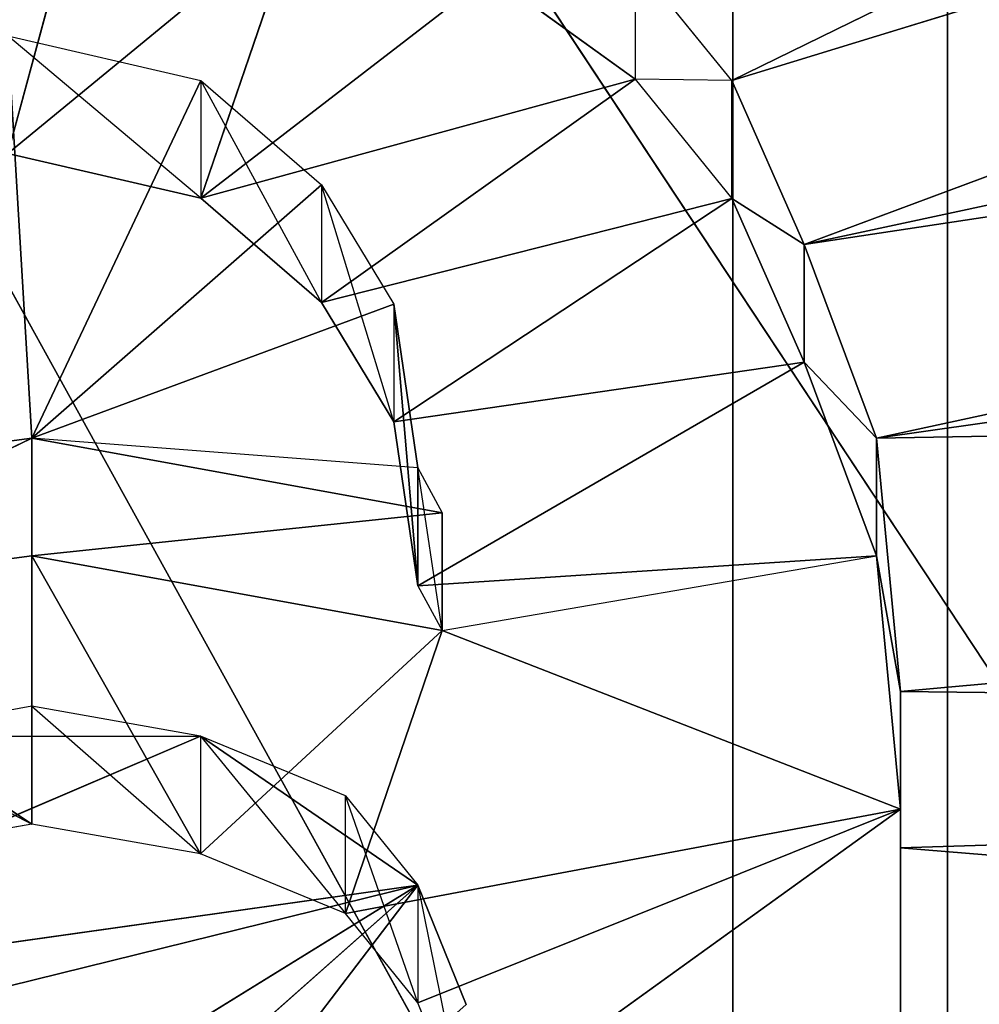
# Model space of a CAD drawing. Extents: x 257 to 312, y 0 to 136.
# Tile 293 of 656: x 287.726 to 288.303, y 85.232 to 85.824. Entities that reach past the tile are written whole.
import ezdxf

# ---------------------------------------------------------------- set-up
doc = ezdxf.new("R2010")
doc.units = 0
doc.header["$LTSCALE"] = 25.4
doc.layers.get('0').update_dxf_attribs({"color": 13, "linetype": 'CONTINUOUS'})

# ---------------------------------------------------------------- blocks, each defined once
blk = doc.blocks.new('MONO-I-KINKIET-PRZEW_D-778')
at = {"color": 7}
for p, q in [((24.63356, 56.17738, 1518.70081), (24.63356, 120.17054, 1454.70764)), ((24.63356, 56.17738, 1518.70081), (24.63356, 120.17054, 1454.70764)), ((24.50462, 119.11176, 1453.6488), (24.50462, 55.1186, 1517.64197)), ((24.50462, 119.11176, 1453.6488), (24.50462, 55.1186, 1517.64197))]:
    blk.add_line(p, q, dxfattribs=at)
at = {"color": 18}
for p, q in [((23.2323, 75.45744, 1559.35791), (27.28871, 68.11144, 1551.30713)), ((23.2323, 75.45744, 1559.35791), (27.28871, 68.11144, 1551.30713)), ((22.77572, 74.94068, 1558.92041), (27.28871, 68.11144, 1551.30713)), ((22.77572, 74.94068, 1558.92041), (27.28871, 68.11144, 1551.30713)), ((25.05486, 72.796, 1554.38086), (24.82282, 72.49175, 1554.07666)), ((25.05486, 72.796, 1554.38086), (24.82282, 72.49175, 1554.07666)), ((25.15634, 72.78703, 1554.37195), (24.82282, 72.49175, 1554.07666)), ((25.15634, 72.78703, 1554.37195), (24.82282, 72.49175, 1554.07666)), ((25.24331, 72.75123, 1554.33618), (24.82282, 72.49175, 1554.07666)), ((25.24331, 72.75123, 1554.33618), (24.82282, 72.49175, 1554.07666)), ((24.53292, 72.70567, 1554.14917), (24.53285, 72.44614, 1553.88965)), ((24.53292, 72.70567, 1554.14917), (24.53285, 72.44614, 1553.88965)), ((24.53292, 72.70567, 1554.14917), (24.53287, 72.46941, 1554.05432)), ((24.53292, 72.70567, 1554.14917), (24.53287, 72.46941, 1554.05432)), ((22.25861, 72.65595, 1554.24084), (24.53287, 72.46941, 1554.05432)), ((22.25861, 72.65595, 1554.24084), (24.53287, 72.46941, 1554.05432)), ((24.79385, 72.63405, 1554.07751), (24.53285, 72.44614, 1553.88965)), ((24.79385, 72.63405, 1554.07751), (24.53285, 72.44614, 1553.88965)), ((24.53292, 72.63498, 1554.21985), (24.53287, 72.46941, 1554.05432)), ((24.53292, 72.63498, 1554.21985), (24.53287, 72.46941, 1554.05432)), ((24.82282, 72.49175, 1554.07666), (24.79385, 72.63405, 1554.07751)), ((24.79385, 72.63405, 1554.07751), (24.82282, 72.56245, 1554.00598)), ((25.33026, 72.61697, 1554.2019), (24.82282, 72.49175, 1554.07666)), ((25.33026, 72.61697, 1554.2019), (24.82282, 72.49175, 1554.07666)), ((24.82282, 72.56245, 1554.00598), (24.53285, 72.44614, 1553.88965)), ((24.82282, 72.56245, 1554.00598), (24.53285, 72.44614, 1553.88965)), ((24.79385, 72.56335, 1554.14819), (24.82282, 72.49175, 1554.07666)), ((25.33024, 72.56328, 1554.14819), (24.82282, 72.49175, 1554.07666)), ((25.33024, 72.56328, 1554.14819), (24.82282, 72.49175, 1554.07666)), ((24.82282, 72.49175, 1554.07666), (24.82282, 72.56245, 1554.00598)), ((24.82282, 72.56245, 1554.00598), (24.8663, 72.43805, 1554.02295)), ((24.82282, 72.56245, 1554.00598), (24.8663, 72.50874, 1553.95227)), ((25.33024, 72.56328, 1554.14819), (24.95327, 72.40224, 1553.98718)), ((25.33024, 72.56328, 1554.14819), (24.95327, 72.40224, 1553.98718)), ((24.8663, 72.50874, 1553.95227), (24.53285, 72.44614, 1553.88965)), ((24.8663, 72.50874, 1553.95227), (24.53285, 72.44614, 1553.88965)), ((24.8663, 72.50874, 1553.95227), (24.80827, 72.33871, 1553.78223)), ((24.8663, 72.50874, 1553.95227), (24.80827, 72.33871, 1553.78223)), ((24.95327, 72.40224, 1553.98718), (24.8663, 72.50874, 1553.95227)), ((24.8663, 72.50874, 1553.95227), (24.8663, 72.43805, 1554.02295)), ((24.8663, 72.50874, 1553.95227), (24.95327, 72.47294, 1553.9165)), ((24.8663, 72.43805, 1554.02295), (24.82282, 72.49175, 1554.07666)), ((24.82282, 72.49175, 1554.07666), (24.95327, 72.40224, 1553.98718)), ((24.95327, 72.47294, 1553.9165), (24.80827, 72.33871, 1553.78223)), ((24.95327, 72.47294, 1553.9165), (24.80827, 72.33871, 1553.78223)), ((24.95327, 72.40224, 1553.98718), (24.95327, 72.47294, 1553.9165)), ((25.05475, 72.38433, 1553.96924), (24.95327, 72.47294, 1553.9165)), ((24.95327, 72.47294, 1553.9165), (25.05471, 72.29394, 1553.73743)), ((24.95327, 72.47294, 1553.9165), (25.05471, 72.29394, 1553.73743)), ((24.95327, 72.47294, 1553.9165), (25.05475, 72.45502, 1553.89856)), ((25.05475, 72.45502, 1553.89856), (25.15623, 72.47291, 1553.91638)), ((22.35186, 72.4012, 1553.98608), (24.53287, 72.46941, 1554.05432)), ((22.35186, 72.4012, 1553.98608), (24.53287, 72.46941, 1554.05432)), ((24.53287, 72.46941, 1554.05432), (24.53285, 72.37545, 1553.96033)), ((24.53285, 72.44614, 1553.88965), (24.53287, 72.46941, 1554.05432)), ((24.53285, 72.44614, 1553.88965), (24.53287, 72.46941, 1554.05432)), ((24.53287, 72.46941, 1554.05432), (24.53285, 72.37545, 1553.96033)), ((25.05475, 72.45502, 1553.89856), (25.05471, 72.29394, 1553.73743)), ((25.05475, 72.45502, 1553.89856), (25.05471, 72.29394, 1553.73743)), ((25.05475, 72.38433, 1553.96924), (25.05475, 72.45502, 1553.89856)), ((25.15623, 72.40221, 1553.98706), (25.05475, 72.45502, 1553.89856)), ((25.05475, 72.45502, 1553.89856), (25.25768, 72.32076, 1553.76428)), ((25.05475, 72.45502, 1553.89856), (25.25768, 72.32076, 1553.76428)), ((24.53285, 72.44614, 1553.88965), (24.54731, 72.29401, 1553.73755)), ((24.53285, 72.37545, 1553.96033), (24.53285, 72.44614, 1553.88965)), ((24.53285, 72.37545, 1553.96033), (24.53285, 72.44614, 1553.88965)), ((24.53285, 72.44614, 1553.88965), (24.80827, 72.33871, 1553.78223)), ((24.53285, 72.44614, 1553.88965), (24.54731, 72.29401, 1553.73755)), ((24.53285, 72.44614, 1553.88965), (24.80827, 72.33871, 1553.78223)), ((24.8663, 72.43805, 1554.02295), (24.95327, 72.40224, 1553.98718)), ((22.35186, 72.4012, 1553.98608), (24.53285, 72.37545, 1553.96033)), ((22.35186, 72.4012, 1553.98608), (24.53285, 72.37545, 1553.96033)), ((24.95327, 72.40224, 1553.98718), (25.05475, 72.38433, 1553.96924)), ((25.15623, 72.40221, 1553.98706), (24.95327, 72.40224, 1553.98718)), ((25.05475, 72.38433, 1553.96924), (25.15623, 72.40221, 1553.98706)), ((22.44824, 72.18639, 1553.77124), (24.53285, 72.37545, 1553.96033)), ((22.44824, 72.18639, 1553.77124), (24.53285, 72.37545, 1553.96033)), ((24.53285, 72.37545, 1553.96033), (24.54731, 72.22331, 1553.80823)), ((24.54731, 72.29401, 1553.73755), (24.53285, 72.37545, 1553.96033)), ((24.54731, 72.29401, 1553.73755), (24.53285, 72.37545, 1553.96033)), ((24.53285, 72.37545, 1553.96033), (24.54731, 72.22331, 1553.80823)), ((24.80827, 72.33871, 1553.78223), (24.54731, 72.29401, 1553.73755)), ((24.82276, 72.31187, 1553.75537), (24.80827, 72.33871, 1553.78223)), ((24.80827, 72.33871, 1553.78223), (24.82276, 72.24117, 1553.82605)), ((24.80827, 72.33871, 1553.78223), (25.05471, 72.29394, 1553.73743)), ((24.80827, 72.33871, 1553.78223), (24.80827, 72.26802, 1553.85291)), ((24.80827, 72.33871, 1553.78223), (25.05471, 72.29394, 1553.73743)), ((25.05471, 72.29394, 1553.73743), (25.25768, 72.32076, 1553.76428)), ((25.25768, 72.32076, 1553.76428), (25.05471, 72.22324, 1553.80811)), ((25.25768, 72.32076, 1553.76428), (25.05471, 72.22324, 1553.80811)), ((25.05471, 72.29394, 1553.73743), (25.25768, 72.32076, 1553.76428)), ((24.82276, 72.31187, 1553.75537), (24.54731, 72.29401, 1553.73755)), ((24.82276, 72.31187, 1553.75537), (24.59077, 72.17766, 1553.62122)), ((24.82276, 72.31187, 1553.75537), (24.59077, 72.17766, 1553.62122)), ((24.83723, 72.21342, 1553.65698), (24.82276, 72.31187, 1553.75537)), ((24.82276, 72.31187, 1553.75537), (24.83723, 72.14273, 1553.72766)), ((24.82276, 72.31187, 1553.75537), (24.83723, 72.14273, 1553.72766)), ((24.82276, 72.24117, 1553.82605), (24.82276, 72.31187, 1553.75537)), ((24.83723, 72.21342, 1553.65698), (24.82276, 72.31187, 1553.75537)), ((24.54731, 72.29401, 1553.73755), (24.59077, 72.17766, 1553.62122)), ((24.54731, 72.22331, 1553.80823), (24.54731, 72.29401, 1553.73755)), ((24.54731, 72.22331, 1553.80823), (24.54731, 72.29401, 1553.73755)), ((24.54731, 72.29401, 1553.73755), (24.59077, 72.17766, 1553.62122)), ((25.05471, 72.29394, 1553.73743), (24.80827, 72.26802, 1553.85291)), ((25.05471, 72.29394, 1553.73743), (24.80827, 72.26802, 1553.85291)), ((25.05471, 72.22324, 1553.80811), (25.05471, 72.29394, 1553.73743)), ((25.05471, 72.22324, 1553.80811), (25.05471, 72.29394, 1553.73743)), ((24.82276, 72.24117, 1553.82605), (24.80827, 72.26802, 1553.85291)), ((24.80827, 72.26802, 1553.85291), (25.05471, 72.22324, 1553.80811)), ((25.05471, 72.22324, 1553.80811), (25.25768, 72.25006, 1553.83496)), ((25.05471, 72.22324, 1553.80811), (25.25768, 72.25006, 1553.83496)), ((24.83723, 72.14273, 1553.72766), (24.82276, 72.24117, 1553.82605)), ((24.82276, 72.24117, 1553.82605), (25.05471, 72.22324, 1553.80811)), ((24.83723, 72.14273, 1553.72766), (24.82276, 72.24117, 1553.82605)), ((22.44824, 72.18639, 1553.77124), (24.54731, 72.22331, 1553.80823)), ((22.44824, 72.18639, 1553.77124), (24.54731, 72.22331, 1553.80823)), ((22.57785, 71.9436, 1553.52844), (24.54731, 72.22331, 1553.80823)), ((22.57785, 71.9436, 1553.52844), (24.54731, 72.22331, 1553.80823)), ((22.65628, 71.81433, 1553.39917), (24.54731, 72.22331, 1553.80823)), ((22.65628, 71.81433, 1553.39917), (24.54731, 72.22331, 1553.80823)), ((24.54731, 72.22331, 1553.80823), (24.59077, 72.10696, 1553.69189)), ((24.59077, 72.17766, 1553.62122), (24.54731, 72.22331, 1553.80823)), ((24.59077, 72.17766, 1553.62122), (24.54731, 72.22331, 1553.80823)), ((24.54731, 72.22331, 1553.80823), (24.59077, 72.10696, 1553.69189)), ((24.83723, 72.14273, 1553.72766), (25.05471, 72.22324, 1553.80811)), ((24.83723, 72.14273, 1553.72766), (25.05471, 72.22324, 1553.80811)), ((25.05471, 72.22324, 1553.80811), (24.8807, 72.07113, 1553.65601)), ((25.05471, 72.22324, 1553.80811), (24.8807, 72.07113, 1553.65601)), ((24.95317, 72.00847, 1553.59338), (25.05471, 72.22324, 1553.80811)), ((24.95317, 72.00847, 1553.59338), (25.05471, 72.22324, 1553.80811)), ((25.06914, 71.98161, 1553.56653), (25.05471, 72.22324, 1553.80811)), ((25.06914, 71.98161, 1553.56653), (25.05471, 72.22324, 1553.80811)), ((24.83723, 72.21342, 1553.65698), (24.59077, 72.17766, 1553.62122)), ((24.83723, 72.21342, 1553.65698), (24.59077, 72.17766, 1553.62122)), ((24.83723, 72.21342, 1553.65698), (24.63423, 72.07921, 1553.52271)), ((24.83723, 72.21342, 1553.65698), (24.63423, 72.07921, 1553.52271)), ((24.83723, 72.21342, 1553.65698), (24.8807, 72.07113, 1553.65601)), ((24.83723, 72.14273, 1553.72766), (24.83723, 72.21342, 1553.65698)), ((24.8807, 72.14182, 1553.58533), (24.83723, 72.21342, 1553.65698)), ((24.59077, 72.10696, 1553.69189), (24.59077, 72.17766, 1553.62122)), ((24.59077, 72.17766, 1553.62122), (24.63423, 72.07921, 1553.52271)), ((24.59077, 72.10696, 1553.69189), (24.59077, 72.17766, 1553.62122)), ((24.59077, 72.17766, 1553.62122), (24.63423, 72.07921, 1553.52271)), ((24.8807, 72.14182, 1553.58533), (24.63423, 72.07921, 1553.52271)), ((24.8807, 72.14182, 1553.58533), (24.63423, 72.07921, 1553.52271)), ((24.8807, 72.14182, 1553.58533), (24.6922, 72.00761, 1553.45117)), ((24.8807, 72.14182, 1553.58533), (24.6922, 72.00761, 1553.45117)), ((24.8807, 72.07113, 1553.65601), (24.83723, 72.14273, 1553.72766)), ((24.8807, 72.07113, 1553.65601), (24.8807, 72.14182, 1553.58533)), ((24.8807, 72.14182, 1553.58533), (24.95317, 72.00847, 1553.59338)), ((24.95317, 72.07917, 1553.52271), (24.8807, 72.14182, 1553.58533)), ((24.59077, 72.10696, 1553.69189), (22.65628, 71.81433, 1553.39917)), ((24.59077, 72.10696, 1553.69189), (22.65628, 71.81433, 1553.39917)), ((22.72691, 71.70655, 1553.2915), (24.59077, 72.10696, 1553.69189)), ((22.72691, 71.70655, 1553.2915), (24.59077, 72.10696, 1553.69189)), ((22.89525, 71.47537, 1553.0603), (24.59077, 72.10696, 1553.69189)), ((22.89525, 71.47537, 1553.0603), (24.59077, 72.10696, 1553.69189)), ((24.59077, 72.10696, 1553.69189), (24.63423, 72.00851, 1553.59338)), ((24.59077, 72.10696, 1553.69189), (24.63423, 72.00851, 1553.59338)), ((24.59077, 72.10696, 1553.69189), (24.63423, 72.07921, 1553.52271)), ((24.59077, 72.10696, 1553.69189), (24.63423, 72.07921, 1553.52271)), ((24.63423, 72.07921, 1553.52271), (24.63423, 72.00851, 1553.59338)), ((24.6922, 72.00761, 1553.45117), (24.63423, 72.07921, 1553.52271)), ((24.95317, 72.07917, 1553.52271), (24.6922, 72.00761, 1553.45117)), ((24.95317, 72.07917, 1553.52271), (24.6922, 72.00761, 1553.45117)), ((24.95317, 72.07917, 1553.52271), (24.77917, 71.94495, 1553.38843)), ((24.95317, 72.07917, 1553.52271), (24.77917, 71.94495, 1553.38843)), ((24.89514, 71.90913, 1553.35266), (24.95317, 72.07917, 1553.52271)), ((24.89514, 71.90913, 1553.35266), (24.95317, 72.07917, 1553.52271)), ((24.95317, 72.00847, 1553.59338), (24.95317, 72.07917, 1553.52271)), ((24.95317, 72.07917, 1553.52271), (25.06914, 71.98161, 1553.56653)), ((25.06914, 72.05231, 1553.49585), (24.95317, 72.07917, 1553.52271)), ((24.95317, 72.00847, 1553.59338), (24.8807, 72.07113, 1553.65601)), ((25.06914, 72.05231, 1553.49585), (24.89514, 71.90913, 1553.35266)), ((25.06914, 72.05231, 1553.49585), (24.89514, 71.90913, 1553.35266)), ((25.02561, 71.89122, 1553.33472), (25.06914, 72.05231, 1553.49585)), ((25.02561, 71.89122, 1553.33472), (25.06914, 72.05231, 1553.49585)), ((22.89525, 71.47537, 1553.0603), (24.63423, 72.00851, 1553.59338)), ((22.89525, 71.47537, 1553.0603), (24.63423, 72.00851, 1553.59338)), ((23.08291, 71.25031, 1552.83521), (24.63423, 72.00851, 1553.59338)), ((23.08291, 71.25031, 1552.83521), (24.63423, 72.00851, 1553.59338)), ((24.63423, 72.00851, 1553.59338), (24.6922, 72.00761, 1553.45117)), ((24.63423, 72.00851, 1553.59338), (24.6922, 71.93691, 1553.52185)), ((24.6922, 71.93691, 1553.52185), (24.6922, 72.00761, 1553.45117)), ((24.6922, 72.00761, 1553.45117), (24.77917, 71.94495, 1553.38843)), ((25.06914, 71.98161, 1553.56653), (24.95317, 72.00847, 1553.59338))]:
    blk.add_line(p, q, dxfattribs=at)
at = {"color": 7}
mesh = blk.add_polyface(dxfattribs=at)
corners = [(24.63356, 120.17054, 1454.70764), (20.84502, 120.78198, 1455.31909), (22.00865, 56.55583, 1519.07922)]
mesh.append_faces([[corners[k] for k in face] for face in [(0, 1, 2)]], dxfattribs={"color": 7})
mesh = blk.add_polyface(dxfattribs=at)
corners = [(22.00865, 56.55583, 1519.07922), (24.63356, 56.17738, 1518.70081), (24.63356, 120.17054, 1454.70764)]
mesh.append_faces([[corners[k] for k in face] for face in [(0, 1, 2)]], dxfattribs={"color": 7})
mesh = blk.add_polyface(dxfattribs=at)
corners = [(24.63356, 56.17738, 1518.70081), (28.50865, 119.96519, 1454.50232), (24.63356, 120.17054, 1454.70764)]
mesh.append_faces([[corners[k] for k in face] for face in [(0, 1, 2)]], dxfattribs={"color": 7})
mesh = blk.add_polyface(dxfattribs=at)
corners = [(24.63356, 56.17738, 1518.70081), (28.50865, 55.97203, 1518.49548), (28.50865, 119.96519, 1454.50232)]
mesh.append_faces([[corners[k] for k in face] for face in [(0, 1, 2)]], dxfattribs={"color": 7})
mesh = blk.add_polyface(dxfattribs=at)
corners = [(24.50462, 55.1186, 1517.64197), (22.00865, 55.46237, 1517.98584), (20.58593, 119.72901, 1454.26611)]
mesh.append_faces([[corners[k] for k in face] for face in [(0, 1, 2)]], dxfattribs={"color": 7})
mesh = blk.add_polyface(dxfattribs=at)
corners = [(24.50462, 55.1186, 1517.64197), (20.58593, 119.72901, 1454.26611), (24.50462, 119.11176, 1453.6488)]
mesh.append_faces([[corners[k] for k in face] for face in [(0, 1, 2)]], dxfattribs={"color": 7})
mesh = blk.add_polyface(dxfattribs=at)
corners = [(28.50865, 118.90454, 1453.44165), (24.50462, 55.1186, 1517.64197), (24.50462, 119.11176, 1453.6488)]
mesh.append_faces([[corners[k] for k in face] for face in [(0, 1, 2)]], dxfattribs={"color": 7})
mesh = blk.add_polyface(dxfattribs=at)
corners = [(28.50865, 54.91138, 1517.43481), (24.50462, 55.1186, 1517.64197), (28.50865, 118.90454, 1453.44165)]
mesh.append_faces([[corners[k] for k in face] for face in [(0, 1, 2)]], dxfattribs={"color": 7})
mesh = blk.add_polyface(dxfattribs=at)
corners = [(25.74744, 77.10986, 1560.57361), (25.03227, 76.77136, 1560.35938), (27.28871, 68.11144, 1551.30713)]
mesh.append_faces([[corners[k] for k in face] for face in [(0, 1, 2)]], dxfattribs={"color": 7})
mesh = blk.add_polyface(dxfattribs=at)
corners = [(25.03227, 76.77136, 1560.35938), (24.36858, 76.3793, 1560.08252), (27.28871, 68.11144, 1551.30713)]
mesh.append_faces([[corners[k] for k in face] for face in [(0, 1, 2)]], dxfattribs={"color": 7})
mesh = blk.add_polyface(dxfattribs=at)
corners = [(24.36858, 76.3793, 1560.08252), (23.76576, 75.93925, 1559.74707), (27.28871, 68.11144, 1551.30713)]
mesh.append_faces([[corners[k] for k in face] for face in [(0, 1, 2)]], dxfattribs={"color": 7})
mesh = blk.add_polyface(dxfattribs=at)
corners = [(23.76576, 75.93925, 1559.74707), (23.2323, 75.45744, 1559.35791), (27.28871, 68.11144, 1551.30713)]
mesh.append_faces([[corners[k] for k in face] for face in [(0, 1, 2)]], dxfattribs={"color": 7})
mesh = blk.add_polyface(dxfattribs=at)
corners = [(23.2323, 75.45744, 1559.35791), (22.77572, 74.94068, 1558.92041), (27.28871, 68.11144, 1551.30713)]
mesh.append_faces([[corners[k] for k in face] for face in [(0, 1, 2)]], dxfattribs={"color": 7})
mesh = blk.add_polyface(dxfattribs=at)
corners = [(22.77572, 74.94068, 1558.92041), (22.40244, 74.39628, 1558.4408), (27.28871, 68.11144, 1551.30713)]
mesh.append_faces([[corners[k] for k in face] for face in [(0, 1, 2)]], dxfattribs={"color": 7})
mesh = blk.add_polyface(dxfattribs=at)
corners = [(27.28871, 68.11144, 1551.30713), (22.40244, 74.39628, 1558.4408), (22.11772, 73.83192, 1557.9259)]
mesh.append_faces([[corners[k] for k in face] for face in [(0, 1, 2)]], dxfattribs={"color": 7})
mesh = blk.add_polyface(dxfattribs=at)
corners = [(22.11772, 73.83192, 1557.9259), (21.92553, 73.25557, 1557.38281), (27.28871, 68.11144, 1551.30713)]
mesh.append_faces([[corners[k] for k in face] for face in [(0, 1, 2)]], dxfattribs={"color": 7})
mesh = blk.add_polyface(dxfattribs=at)
corners = [(21.92553, 73.25557, 1557.38281), (21.86504, 72.96543, 1557.10315), (27.28871, 68.11144, 1551.30713)]
mesh.append_faces([[corners[k] for k in face] for face in [(0, 1, 2)]], dxfattribs={"color": 7})
mesh = blk.add_polyface(dxfattribs=at)
corners = [(27.28871, 68.11144, 1551.30713), (21.86504, 72.96543, 1557.10315), (21.82859, 72.67535, 1556.81946)]
mesh.append_faces([[corners[k] for k in face] for face in [(0, 1, 2)]], dxfattribs={"color": 7})
mesh = blk.add_polyface(dxfattribs=at)
corners = [(25.05486, 72.796, 1554.38086), (24.82282, 72.49175, 1554.07666), (24.79385, 72.56335, 1554.14819)]
mesh.append_faces([[corners[k] for k in face] for face in [(0, 1, 2)]], dxfattribs={"color": 7})
mesh = blk.add_polyface(dxfattribs=at)
corners = [(25.15634, 72.78703, 1554.37195), (24.82282, 72.49175, 1554.07666), (25.05486, 72.796, 1554.38086)]
mesh.append_faces([[corners[k] for k in face] for face in [(0, 1, 2)]], dxfattribs={"color": 7})
mesh = blk.add_polyface(dxfattribs=at)
corners = [(25.24331, 72.75123, 1554.33618), (24.82282, 72.49175, 1554.07666), (25.15634, 72.78703, 1554.37195)]
mesh.append_faces([[corners[k] for k in face] for face in [(0, 1, 2)]], dxfattribs={"color": 7})
mesh = blk.add_polyface(dxfattribs=at)
corners = [(25.24331, 72.75123, 1554.33618), (25.33026, 72.61697, 1554.2019), (24.82282, 72.49175, 1554.07666)]
mesh.append_faces([[corners[k] for k in face] for face in [(0, 1, 2)]], dxfattribs={"color": 7})
mesh = blk.add_polyface(dxfattribs=at)
corners = [(24.53292, 72.70567, 1554.14917), (24.53285, 72.44614, 1553.88965), (24.53287, 72.46941, 1554.05432)]
mesh.append_faces([[corners[k] for k in face] for face in [(0, 1, 2)]], dxfattribs={"color": 7})
mesh = blk.add_polyface(dxfattribs=at)
corners = [(24.79385, 72.63405, 1554.07751), (24.53285, 72.44614, 1553.88965), (24.53292, 72.70567, 1554.14917)]
mesh.append_faces([[corners[k] for k in face] for face in [(0, 1, 2)]], dxfattribs={"color": 7})
mesh = blk.add_polyface(dxfattribs=at)
corners = [(24.53292, 72.70567, 1554.14917), (24.53287, 72.46941, 1554.05432), (24.53292, 72.63498, 1554.21985)]
mesh.append_faces([[corners[k] for k in face] for face in [(0, 1, 2)]], dxfattribs={"color": 7})
mesh = blk.add_polyface(dxfattribs=at)
corners = [(27.28871, 68.11144, 1551.30713), (21.82859, 72.67535, 1556.81946), (21.8163, 72.38635, 1556.53259)]
mesh.append_faces([[corners[k] for k in face] for face in [(0, 1, 2)]], dxfattribs={"color": 7})
mesh = blk.add_polyface(dxfattribs=at)
corners = [(22.25861, 72.65595, 1554.24084), (24.53287, 72.46941, 1554.05432), (22.35186, 72.4012, 1553.98608)]
mesh.append_faces([[corners[k] for k in face] for face in [(0, 1, 2)]], dxfattribs={"color": 7})
mesh = blk.add_polyface(dxfattribs=at)
corners = [(24.53292, 72.63498, 1554.21985), (24.53287, 72.46941, 1554.05432), (22.25861, 72.65595, 1554.24084)]
mesh.append_faces([[corners[k] for k in face] for face in [(0, 1, 2)]], dxfattribs={"color": 7})
mesh = blk.add_polyface(dxfattribs=at)
corners = [(24.82282, 72.56245, 1554.00598), (24.53285, 72.44614, 1553.88965), (24.79385, 72.63405, 1554.07751)]
mesh.append_faces([[corners[k] for k in face] for face in [(0, 1, 2)]], dxfattribs={"color": 7})
mesh = blk.add_polyface(dxfattribs=at)
corners = [(25.33026, 72.61697, 1554.2019), (25.33024, 72.56328, 1554.14819), (24.82282, 72.49175, 1554.07666)]
mesh.append_faces([[corners[k] for k in face] for face in [(0, 1, 2)]], dxfattribs={"color": 7})
mesh = blk.add_polyface(dxfattribs=at)
corners = [(24.82282, 72.56245, 1554.00598), (24.8663, 72.50874, 1553.95227), (24.53285, 72.44614, 1553.88965)]
mesh.append_faces([[corners[k] for k in face] for face in [(0, 1, 2)]], dxfattribs={"color": 7})
mesh = blk.add_polyface(dxfattribs=at)
corners = [(25.33024, 72.56328, 1554.14819), (24.95327, 72.40224, 1553.98718), (24.82282, 72.49175, 1554.07666)]
mesh.append_faces([[corners[k] for k in face] for face in [(0, 1, 2)]], dxfattribs={"color": 7})
mesh = blk.add_polyface(dxfattribs=at)
corners = [(25.33024, 72.56328, 1554.14819), (25.15623, 72.40221, 1553.98706), (24.95327, 72.40224, 1553.98718)]
mesh.append_faces([[corners[k] for k in face] for face in [(0, 1, 2)]], dxfattribs={"color": 7})
mesh = blk.add_polyface(dxfattribs=at)
corners = [(24.8663, 72.50874, 1553.95227), (24.80827, 72.33871, 1553.78223), (24.53285, 72.44614, 1553.88965)]
mesh.append_faces([[corners[k] for k in face] for face in [(0, 1, 2)]], dxfattribs={"color": 7})
mesh = blk.add_polyface(dxfattribs=at)
corners = [(24.95327, 72.47294, 1553.9165), (24.80827, 72.33871, 1553.78223), (24.8663, 72.50874, 1553.95227)]
mesh.append_faces([[corners[k] for k in face] for face in [(0, 1, 2)]], dxfattribs={"color": 7})
mesh = blk.add_polyface(dxfattribs=at)
corners = [(24.95327, 72.47294, 1553.9165), (25.05471, 72.29394, 1553.73743), (24.80827, 72.33871, 1553.78223)]
mesh.append_faces([[corners[k] for k in face] for face in [(0, 1, 2)]], dxfattribs={"color": 7})
mesh = blk.add_polyface(dxfattribs=at)
corners = [(24.95327, 72.47294, 1553.9165), (25.05475, 72.45502, 1553.89856), (25.05471, 72.29394, 1553.73743)]
mesh.append_faces([[corners[k] for k in face] for face in [(0, 1, 2)]], dxfattribs={"color": 7})
mesh = blk.add_polyface(dxfattribs=at)
corners = [(25.25768, 72.32076, 1553.76428), (25.05475, 72.45502, 1553.89856), (25.15623, 72.47291, 1553.91638)]
mesh.append_faces([[corners[k] for k in face] for face in [(0, 1, 2)]], dxfattribs={"color": 7})
mesh = blk.add_polyface(dxfattribs=at)
corners = [(24.53287, 72.46941, 1554.05432), (24.53285, 72.37545, 1553.96033), (22.35186, 72.4012, 1553.98608)]
mesh.append_faces([[corners[k] for k in face] for face in [(0, 1, 2)]], dxfattribs={"color": 7})
mesh = blk.add_polyface(dxfattribs=at)
corners = [(24.53287, 72.46941, 1554.05432), (24.53285, 72.44614, 1553.88965), (24.53285, 72.37545, 1553.96033)]
mesh.append_faces([[corners[k] for k in face] for face in [(0, 1, 2)]], dxfattribs={"color": 7})
mesh = blk.add_polyface(dxfattribs=at)
corners = [(25.05475, 72.45502, 1553.89856), (25.25768, 72.32076, 1553.76428), (25.05471, 72.29394, 1553.73743)]
mesh.append_faces([[corners[k] for k in face] for face in [(0, 1, 2)]], dxfattribs={"color": 7})
mesh = blk.add_polyface(dxfattribs=at)
corners = [(24.53285, 72.44614, 1553.88965), (24.54731, 72.29401, 1553.73755), (24.53285, 72.37545, 1553.96033)]
mesh.append_faces([[corners[k] for k in face] for face in [(0, 1, 2)]], dxfattribs={"color": 7})
mesh = blk.add_polyface(dxfattribs=at)
corners = [(24.80827, 72.33871, 1553.78223), (24.54731, 72.29401, 1553.73755), (24.53285, 72.44614, 1553.88965)]
mesh.append_faces([[corners[k] for k in face] for face in [(0, 1, 2)]], dxfattribs={"color": 7})
mesh = blk.add_polyface(dxfattribs=at)
corners = [(22.35186, 72.4012, 1553.98608), (24.53285, 72.37545, 1553.96033), (22.44824, 72.18639, 1553.77124)]
mesh.append_faces([[corners[k] for k in face] for face in [(0, 1, 2)]], dxfattribs={"color": 7})
mesh = blk.add_polyface(dxfattribs=at)
corners = [(21.8163, 72.38635, 1556.53259), (21.82823, 72.09945, 1556.24353), (27.28871, 68.11144, 1551.30713)]
mesh.append_faces([[corners[k] for k in face] for face in [(0, 1, 2)]], dxfattribs={"color": 7})
mesh = blk.add_polyface(dxfattribs=at)
corners = [(24.54731, 72.22331, 1553.80823), (22.44824, 72.18639, 1553.77124), (24.53285, 72.37545, 1553.96033)]
mesh.append_faces([[corners[k] for k in face] for face in [(0, 1, 2)]], dxfattribs={"color": 7})
mesh = blk.add_polyface(dxfattribs=at)
corners = [(24.53285, 72.37545, 1553.96033), (24.54731, 72.29401, 1553.73755), (24.54731, 72.22331, 1553.80823)]
mesh.append_faces([[corners[k] for k in face] for face in [(0, 1, 2)]], dxfattribs={"color": 7})
mesh = blk.add_polyface(dxfattribs=at)
corners = [(25.05471, 72.29394, 1553.73743), (24.80827, 72.26802, 1553.85291), (24.80827, 72.33871, 1553.78223)]
mesh.append_faces([[corners[k] for k in face] for face in [(0, 1, 2)]], dxfattribs={"color": 7})
mesh = blk.add_polyface(dxfattribs=at)
corners = [(25.25768, 72.32076, 1553.76428), (25.05471, 72.22324, 1553.80811), (25.05471, 72.29394, 1553.73743)]
mesh.append_faces([[corners[k] for k in face] for face in [(0, 1, 2)]], dxfattribs={"color": 7})
mesh = blk.add_polyface(dxfattribs=at)
corners = [(25.25768, 72.25006, 1553.83496), (25.05471, 72.22324, 1553.80811), (25.25768, 72.32076, 1553.76428)]
mesh.append_faces([[corners[k] for k in face] for face in [(0, 1, 2)]], dxfattribs={"color": 7})
mesh = blk.add_polyface(dxfattribs=at)
corners = [(24.82276, 72.31187, 1553.75537), (24.59077, 72.17766, 1553.62122), (24.54731, 72.29401, 1553.73755)]
mesh.append_faces([[corners[k] for k in face] for face in [(0, 1, 2)]], dxfattribs={"color": 7})
mesh = blk.add_polyface(dxfattribs=at)
corners = [(24.83723, 72.21342, 1553.65698), (24.59077, 72.17766, 1553.62122), (24.82276, 72.31187, 1553.75537)]
mesh.append_faces([[corners[k] for k in face] for face in [(0, 1, 2)]], dxfattribs={"color": 7})
mesh = blk.add_polyface(dxfattribs=at)
corners = [(24.82276, 72.31187, 1553.75537), (24.83723, 72.14273, 1553.72766), (24.83723, 72.21342, 1553.65698)]
mesh.append_faces([[corners[k] for k in face] for face in [(0, 1, 2)]], dxfattribs={"color": 7})
mesh = blk.add_polyface(dxfattribs=at)
corners = [(24.82276, 72.31187, 1553.75537), (24.82276, 72.24117, 1553.82605), (24.83723, 72.14273, 1553.72766)]
mesh.append_faces([[corners[k] for k in face] for face in [(0, 1, 2)]], dxfattribs={"color": 7})
mesh = blk.add_polyface(dxfattribs=at)
corners = [(24.54731, 72.29401, 1553.73755), (24.59077, 72.17766, 1553.62122), (24.54731, 72.22331, 1553.80823)]
mesh.append_faces([[corners[k] for k in face] for face in [(0, 1, 2)]], dxfattribs={"color": 7})
mesh = blk.add_polyface(dxfattribs=at)
corners = [(25.05471, 72.22324, 1553.80811), (24.80827, 72.26802, 1553.85291), (25.05471, 72.29394, 1553.73743)]
mesh.append_faces([[corners[k] for k in face] for face in [(0, 1, 2)]], dxfattribs={"color": 7})
mesh = blk.add_polyface(dxfattribs=at)
corners = [(25.25768, 72.25006, 1553.83496), (25.06914, 71.98161, 1553.56653), (25.05471, 72.22324, 1553.80811)]
mesh.append_faces([[corners[k] for k in face] for face in [(0, 1, 2)]], dxfattribs={"color": 7})
mesh = blk.add_polyface(dxfattribs=at)
corners = [(25.05471, 72.22324, 1553.80811), (24.83723, 72.14273, 1553.72766), (24.82276, 72.24117, 1553.82605)]
mesh.append_faces([[corners[k] for k in face] for face in [(0, 1, 2)]], dxfattribs={"color": 7})
mesh = blk.add_polyface(dxfattribs=at)
corners = [(24.54731, 72.22331, 1553.80823), (22.57785, 71.9436, 1553.52844), (22.44824, 72.18639, 1553.77124)]
mesh.append_faces([[corners[k] for k in face] for face in [(0, 1, 2)]], dxfattribs={"color": 7})
mesh = blk.add_polyface(dxfattribs=at)
corners = [(24.54731, 72.22331, 1553.80823), (22.65628, 71.81433, 1553.39917), (22.57785, 71.9436, 1553.52844)]
mesh.append_faces([[corners[k] for k in face] for face in [(0, 1, 2)]], dxfattribs={"color": 7})
mesh = blk.add_polyface(dxfattribs=at)
corners = [(24.59077, 72.10696, 1553.69189), (22.65628, 71.81433, 1553.39917), (24.54731, 72.22331, 1553.80823)]
mesh.append_faces([[corners[k] for k in face] for face in [(0, 1, 2)]], dxfattribs={"color": 7})
mesh = blk.add_polyface(dxfattribs=at)
corners = [(24.54731, 72.22331, 1553.80823), (24.59077, 72.17766, 1553.62122), (24.59077, 72.10696, 1553.69189)]
mesh.append_faces([[corners[k] for k in face] for face in [(0, 1, 2)]], dxfattribs={"color": 7})
mesh = blk.add_polyface(dxfattribs=at)
corners = [(25.05471, 72.22324, 1553.80811), (24.8807, 72.07113, 1553.65601), (24.83723, 72.14273, 1553.72766)]
mesh.append_faces([[corners[k] for k in face] for face in [(0, 1, 2)]], dxfattribs={"color": 7})
mesh = blk.add_polyface(dxfattribs=at)
corners = [(25.05471, 72.22324, 1553.80811), (24.95317, 72.00847, 1553.59338), (24.8807, 72.07113, 1553.65601)]
mesh.append_faces([[corners[k] for k in face] for face in [(0, 1, 2)]], dxfattribs={"color": 7})
mesh = blk.add_polyface(dxfattribs=at)
corners = [(25.06914, 71.98161, 1553.56653), (24.95317, 72.00847, 1553.59338), (25.05471, 72.22324, 1553.80811)]
mesh.append_faces([[corners[k] for k in face] for face in [(0, 1, 2)]], dxfattribs={"color": 7})
mesh = blk.add_polyface(dxfattribs=at)
corners = [(24.83723, 72.21342, 1553.65698), (24.63423, 72.07921, 1553.52271), (24.59077, 72.17766, 1553.62122)]
mesh.append_faces([[corners[k] for k in face] for face in [(0, 1, 2)]], dxfattribs={"color": 7})
mesh = blk.add_polyface(dxfattribs=at)
corners = [(24.83723, 72.21342, 1553.65698), (24.8807, 72.14182, 1553.58533), (24.63423, 72.07921, 1553.52271)]
mesh.append_faces([[corners[k] for k in face] for face in [(0, 1, 2)]], dxfattribs={"color": 7})
mesh = blk.add_polyface(dxfattribs=at)
corners = [(24.59077, 72.17766, 1553.62122), (24.63423, 72.07921, 1553.52271), (24.59077, 72.10696, 1553.69189)]
mesh.append_faces([[corners[k] for k in face] for face in [(0, 1, 2)]], dxfattribs={"color": 7})
mesh = blk.add_polyface(dxfattribs=at)
corners = [(24.8807, 72.14182, 1553.58533), (24.6922, 72.00761, 1553.45117), (24.63423, 72.07921, 1553.52271)]
mesh.append_faces([[corners[k] for k in face] for face in [(0, 1, 2)]], dxfattribs={"color": 7})
mesh = blk.add_polyface(dxfattribs=at)
corners = [(24.95317, 72.07917, 1553.52271), (24.6922, 72.00761, 1553.45117), (24.8807, 72.14182, 1553.58533)]
mesh.append_faces([[corners[k] for k in face] for face in [(0, 1, 2)]], dxfattribs={"color": 7})
mesh = blk.add_polyface(dxfattribs=at)
corners = [(24.59077, 72.10696, 1553.69189), (22.72691, 71.70655, 1553.2915), (22.65628, 71.81433, 1553.39917)]
mesh.append_faces([[corners[k] for k in face] for face in [(0, 1, 2)]], dxfattribs={"color": 7})
mesh = blk.add_polyface(dxfattribs=at)
corners = [(24.59077, 72.10696, 1553.69189), (22.89525, 71.47537, 1553.0603), (22.72691, 71.70655, 1553.2915)]
mesh.append_faces([[corners[k] for k in face] for face in [(0, 1, 2)]], dxfattribs={"color": 7})
mesh = blk.add_polyface(dxfattribs=at)
corners = [(24.59077, 72.10696, 1553.69189), (24.63423, 72.00851, 1553.59338), (22.89525, 71.47537, 1553.0603)]
mesh.append_faces([[corners[k] for k in face] for face in [(0, 1, 2)]], dxfattribs={"color": 7})
mesh = blk.add_polyface(dxfattribs=at)
corners = [(24.59077, 72.10696, 1553.69189), (24.63423, 72.07921, 1553.52271), (24.63423, 72.00851, 1553.59338)]
mesh.append_faces([[corners[k] for k in face] for face in [(0, 1, 2)]], dxfattribs={"color": 7})
mesh = blk.add_polyface(dxfattribs=at)
corners = [(27.28871, 68.11144, 1551.30713), (21.82823, 72.09945, 1556.24353), (26.49723, 68.19344, 1551.52661)]
mesh.append_faces([[corners[k] for k in face] for face in [(0, 1, 2)]], dxfattribs={"color": 7})
mesh = blk.add_polyface(dxfattribs=at)
corners = [(25.02642, 68.55762, 1552.14624), (21.82823, 72.09945, 1556.24353), (24.36333, 68.83488, 1552.5387)]
mesh.append_faces([[corners[k] for k in face] for face in [(0, 1, 2)]], dxfattribs={"color": 7})
mesh = blk.add_polyface(dxfattribs=at)
corners = [(25.74109, 68.34278, 1551.80725), (21.82823, 72.09945, 1556.24353), (25.02642, 68.55762, 1552.14624)]
mesh.append_faces([[corners[k] for k in face] for face in [(0, 1, 2)]], dxfattribs={"color": 7})
mesh = blk.add_polyface(dxfattribs=at)
corners = [(21.82823, 72.09945, 1556.24353), (25.74109, 68.34278, 1551.80725), (26.49723, 68.19344, 1551.52661)]
mesh.append_faces([[corners[k] for k in face] for face in [(0, 1, 2)]], dxfattribs={"color": 7})
mesh = blk.add_polyface(dxfattribs=at)
corners = [(24.95317, 72.07917, 1553.52271), (24.77917, 71.94495, 1553.38843), (24.6922, 72.00761, 1553.45117)]
mesh.append_faces([[corners[k] for k in face] for face in [(0, 1, 2)]], dxfattribs={"color": 7})
mesh = blk.add_polyface(dxfattribs=at)
corners = [(24.95317, 72.07917, 1553.52271), (24.89514, 71.90913, 1553.35266), (24.77917, 71.94495, 1553.38843)]
mesh.append_faces([[corners[k] for k in face] for face in [(0, 1, 2)]], dxfattribs={"color": 7})
mesh = blk.add_polyface(dxfattribs=at)
corners = [(24.95317, 72.07917, 1553.52271), (25.06914, 72.05231, 1553.49585), (24.89514, 71.90913, 1553.35266)]
mesh.append_faces([[corners[k] for k in face] for face in [(0, 1, 2)]], dxfattribs={"color": 7})
mesh = blk.add_polyface(dxfattribs=at)
corners = [(25.06914, 72.05231, 1553.49585), (25.02561, 71.89122, 1553.33472), (24.89514, 71.90913, 1553.35266)]
mesh.append_faces([[corners[k] for k in face] for face in [(0, 1, 2)]], dxfattribs={"color": 7})
mesh = blk.add_polyface(dxfattribs=at)
corners = [(25.06914, 72.05231, 1553.49585), (25.33005, 71.88223, 1553.32568), (25.02561, 71.89122, 1553.33472)]
mesh.append_faces([[corners[k] for k in face] for face in [(0, 1, 2)]], dxfattribs={"color": 7})
mesh = blk.add_polyface(dxfattribs=at)
corners = [(24.63423, 72.00851, 1553.59338), (23.08291, 71.25031, 1552.83521), (22.89525, 71.47537, 1553.0603)]
mesh.append_faces([[corners[k] for k in face] for face in [(0, 1, 2)]], dxfattribs={"color": 7})
mesh = blk.add_polyface(dxfattribs=at)
corners = [(24.6922, 71.93691, 1553.52185), (23.08291, 71.25031, 1552.83521), (24.63423, 72.00851, 1553.59338)]
mesh.append_faces([[corners[k] for k in face] for face in [(0, 1, 2)]], dxfattribs={"color": 7})

msp = doc.modelspace()

# ---------------------------------------------------------------- block references
at = {"color": 0, "rotation": 179.9999999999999}
msp.add_blockref('MONO-I-KINKIET-PRZEW_D-778', (312.78846, 157.79541, -17.36693), dxfattribs=at)

doc.saveas('drawing.dxf')
